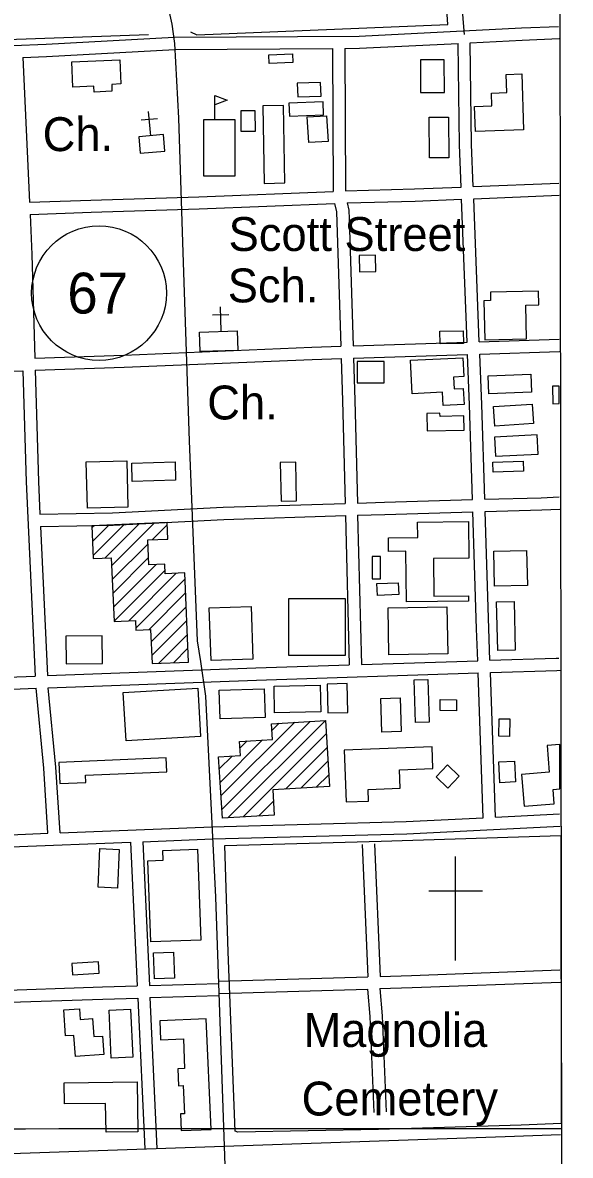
# Model space of a CAD drawing. Extents: x 3297716 to 3335574, y 688621 to 713991.
# Drawn here: x 3332031 to 3333373, y 709119 to 711895 of the extents above; entities that cross this region are included whole.
import ezdxf

# ---------------------------------------------------------------- set-up
doc = ezdxf.new("R2010")
doc.units = 0
for name, color, linetype in [('V-BLDG-IDEN', 7, 'Continuous'), ('V-BLDG-OTLN', 7, 'Continuous'), ('V-GRID-FRAM', 7, 'Continuous'), ('V-GRID-MAJR', 7, 'Continuous'), ('V-ROAD-CNTR', 7, 'Continuous'), ('V-ROAD-IDEN', 7, 'Continuous'), ('V-SITE-OTLN', 7, 'Continuous'), ('V-SITE-OTLN-IDEN', 7, 'Continuous'), ('V-TOPO-SHOR', 7, 'Continuous')]:
    doc.layers.add(name, color=color, linetype=linetype)

msp = doc.modelspace()

# ---------------------------------------------------------------- linework, layer by layer
at = {"layer": 'V-BLDG-OTLN'}
for p, q in [((3332502.0429584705, 711656.7566595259), (3332502.0789583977, 711716.756539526)), ((3333345.6502712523, 710961.3230503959), (3333345.587271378, 711004.3419643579)), ((3332200.74856106, 710657.1756586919), (3332205.5395514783, 710661.9676491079)), ((3332202.21855812, 710623.2907264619), (3332242.49847756, 710663.570645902)), ((3332203.68855518, 710589.4057942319), (3332279.45840364, 710665.1746426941)), ((3332232.811496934, 710583.173806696), (3332316.4173297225, 710666.7786394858)), ((3332249.09346437, 710564.0998448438), (3332353.376255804, 710668.3826362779)), ((3332348.124266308, 710627.774717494), (3332384.957192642, 710664.608643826)), ((3332385.08319239, 710629.3787142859), (3332386.427189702, 710630.723711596)), ((3332250.5634614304, 710530.2149126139), (3332338.221286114, 710617.872737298)), ((3332252.034458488, 710496.3299803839), (3332339.692283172, 710583.987805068)), ((3332253.5044555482, 710462.4450481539), (3332358.48824558, 710567.4288381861)), ((3332254.9744526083, 710428.5601159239), (3332380.050202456, 710553.635865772)), ((3332291.027380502, 710429.2571145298), (3332407.5291474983, 710545.758881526)), ((3332308.497345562, 710411.3721503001), (3332428.655105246, 710531.5299099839)), ((3332339.8992827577, 710407.419158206), (3332430.126102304, 710497.6459777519)), ((3332345.751271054, 710377.9152172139), (3332431.5980993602, 710463.7620455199)), ((3332347.2222681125, 710344.031284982), (3332433.0690964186, 710429.878113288)), ((3332363.565235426, 710325.0183230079), (3332434.5410934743, 710395.9951810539)), ((3332400.5241615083, 710326.623319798), (3332436.0120905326, 710362.111248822)), ((3332516.9059287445, 710000.0539729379), (3332697.4595676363, 710180.6086118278)), ((3332518.9429246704, 709966.737039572), (3332735.1184923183, 710182.9116072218)), ((3332533.98789458, 709946.4260801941), (3332772.7764170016, 710185.2146026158)), ((3332641.7226791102, 710160.226652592), (3332659.801642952, 710178.3056164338)), ((3332571.6458192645, 709948.729075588), (3332774.813412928, 710151.896669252)), ((3332514.86793282, 710033.3719063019), (3332618.6927251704, 710137.196698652)), ((3332563.4418356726, 710117.3017384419), (3332581.034800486, 710134.893703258)), ((3333347.022268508, 710017.514938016), (3333346.864268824, 710126.1117208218)), ((3332512.8299368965, 710066.6898396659), (3332543.9018747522, 710097.7617775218)), ((3332674.8956127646, 710016.6229398), (3332776.8514088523, 710118.578735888)), ((3332712.553537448, 710018.925935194), (3332778.888404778, 710085.2608025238)), ((3332750.211462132, 710021.2279305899), (3332780.9254007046, 710051.94286916)), ((3332609.304743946, 709951.032070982), (3332645.3836717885, 709987.1109988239)), ((3332646.9626686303, 709953.335066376), (3332647.4216677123, 709953.7940654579))]:
    msp.add_line(p, q, dxfattribs=at)
for points in [[(3332635.138692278, 711794.9013832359), (3332634.345693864, 711816.3483403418), (3332692.13757828, 711818.483336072), (3332692.930576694, 711797.037378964)], [(3332151.1546602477, 711798.532375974), (3332268.8854247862, 711803.777365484), (3332271.515419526, 711744.7504835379), (3332249.159464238, 711743.75448553), (3332249.9154627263, 711726.7895194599), (3332205.862550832, 711724.8265233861), (3332205.2095521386, 711739.4714940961), (3332153.889654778, 711737.183498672)], [(3333005.929950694, 711723.9655251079), (3333064.0278344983, 711724.041524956), (3333063.9228347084, 711803.50436603), (3333005.824950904, 711803.4283661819)], [(3333258.0404464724, 711631.8627093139), (3333140.3086819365, 711628.0087170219), (3333138.2926859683, 711689.6145938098), (3333180.5346014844, 711690.9975910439), (3333179.513603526, 711722.1615287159), (3333216.958528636, 711723.387526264), (3333215.4925315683, 711768.15943672), (3333253.5374554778, 711769.4064342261)], [(3332703.800554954, 711746.3704802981), (3332704.79255297, 711713.1245467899), (3332761.8924387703, 711714.828543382), (3332760.900440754, 711748.0744768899)], [(3332502.0789583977, 711716.756539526), (3332532.071898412, 711705.187562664), (3332502.064958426, 711693.6545857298)], [(3332565.8318308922, 711628.8367153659), (3332601.260760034, 711629.0237149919), (3332601.0007605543, 711678.7266155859), (3332565.5718314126, 711678.540615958)], [(3332622.548717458, 711501.1199707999), (3332673.520615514, 711502.051968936), (3332670.0506224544, 711691.800589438), (3332619.0787243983, 711690.868591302)], [(3332768.349425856, 711669.3766342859), (3332767.035428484, 711701.131570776), (3332683.10759634, 711697.6585777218), (3332684.4215937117, 711665.902641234)], [(3332473.9310146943, 711519.446934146), (3332551.641859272, 711519.3999342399), (3332551.7248591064, 711656.726659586), (3332474.014014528, 711656.773659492)], [(3332731.766499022, 711600.98977106), (3332727.84250687, 711663.77464549), (3332775.2024121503, 711666.73463957), (3332779.126404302, 711603.9497651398)], [(3333075.258812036, 711563.8538453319), (3333028.0419064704, 711563.4768460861), (3333027.2489080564, 711662.9146472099), (3333074.468813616, 711663.2906464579)], [(3332379.470203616, 711580.0858128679), (3332376.0442104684, 711620.4367321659), (3332315.332331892, 711615.281742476), (3332318.75832504, 711574.9308231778)], [(3332895.458171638, 711324.8963232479), (3332855.4662516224, 711324.0523249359), (3332856.3102499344, 711284.061404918), (3332896.3011699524, 711284.9044032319)], [(3333162.945636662, 711117.4427381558), (3333265.5444314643, 711119.88573327), (3333263.57143541, 711202.7335675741), (3333295.542371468, 711203.494566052), (3333294.738373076, 711237.253498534), (3333176.748609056, 711234.443504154), (3333177.23660808, 711213.963545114), (3333160.653641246, 711213.5685459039)], [(3332465.7560310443, 711088.7207956), (3332464.0810343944, 711136.689699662), (3332556.879848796, 711139.9306931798), (3332558.5548454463, 711091.9617891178)], [(3333054.013854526, 711107.511758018), (3333053.36685582, 711138.81569541), (3333110.3177419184, 711139.993693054), (3333110.964740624, 711108.689755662)], [(3332981.2270001, 711067.7348375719), (3333109.575743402, 711073.6678257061), (3333111.7027391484, 711027.643917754), (3333086.493789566, 711026.478920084), (3333087.83178689, 710997.523977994), (3333110.4947415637, 710998.5709758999), (3333112.30673794, 710959.344054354), (3333061.284839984, 710956.9870590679), (3333059.802842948, 710989.067994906), (3332985.019992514, 710985.6140018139)], [(3332916.3171299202, 711012.729947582), (3332916.2511300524, 711064.526843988), (3332850.2022621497, 711064.4428441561), (3332850.2682620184, 711012.6459477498)], [(3333173.202616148, 710985.1410027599), (3333171.350619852, 711029.6269137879), (3333275.6544112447, 711033.9679051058), (3333277.5064075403, 710989.4819940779)], [(3333279.0844043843, 710960.4670521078), (3333282.349397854, 710912.8921472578), (3333187.92158671, 710906.4111602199), (3333184.65659324, 710953.9860650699)], [(3333022.1379182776, 710894.7841834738), (3333112.752737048, 710896.74617955), (3333112.0067385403, 710931.2111106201), (3333053.3938557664, 710929.9421131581), (3333053.224856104, 710937.7480975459), (3333021.222920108, 710937.055098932)], [(3333186.504589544, 710879.2782144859), (3333189.033584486, 710832.299308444), (3333294.12137431, 710837.9572971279), (3333291.592379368, 710884.9362031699)], [(3332288.846384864, 710707.8845572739), (3332189.8615828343, 710705.343562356), (3332186.9555886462, 710818.5253359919), (3332285.9403906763, 710821.06633091)], [(3332404.4631536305, 710818.560335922), (3332405.827150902, 710773.7294255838), (3332299.612363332, 710770.499432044), (3332298.24836606, 710815.3293423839)], [(3332664.3696338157, 710722.1485287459), (3332702.256558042, 710722.988527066), (3332700.14256227, 710818.2653365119), (3332662.2556380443, 710817.424338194)], [(3333183.7495950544, 710793.3473863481), (3333182.89659676, 710817.9513371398), (3333257.03644848, 710820.5223319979), (3333257.889446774, 710795.918381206)], [(3332437.4840875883, 710328.2273165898), (3332427.9981065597, 710546.6478797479), (3332380.4432016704, 710544.582883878), (3332379.412203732, 710568.33683637), (3332340.444281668, 710566.6458397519), (3332337.811286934, 710627.3277183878), (3332386.4831895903, 710629.439714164), (3332384.734193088, 710669.743633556), (3332200.549561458, 710661.7506495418), (3332204.01355453, 710581.923809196), (3332248.236466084, 710583.842805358), (3332255.012452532, 710427.694117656), (3332307.689347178, 710429.9801130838), (3332308.7273451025, 710406.066160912), (3332344.462273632, 710407.61715781), (3332348.0762664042, 710324.3463243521)], [(3333037.10688834, 710581.50181004), (3333038.123886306, 710489.50199404), (3333123.124716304, 710490.4419921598), (3333123.267716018, 710477.4320181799), (3332970.963020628, 710475.7450215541), (3332969.59202337, 710599.5797738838), (3332927.453107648, 710599.113774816), (3332927.0801083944, 710632.6927076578), (3332998.6829651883, 710633.4867060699), (3332998.2649660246, 710671.1586307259), (3333123.0357164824, 710672.539627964), (3333124.0337144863, 710582.4648081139)], [(3333186.8975887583, 710513.7529455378), (3333185.0055925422, 710600.057772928), (3333265.4174317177, 710601.8207694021), (3333267.3094279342, 710515.5159420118)], [(3332907.9401466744, 710586.524799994), (3332886.894188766, 710586.5048000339), (3332886.950188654, 710531.738909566), (3332907.996146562, 710531.759909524)], [(3332900.121162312, 710491.5899898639), (3332899.016164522, 710520.6309317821), (3332951.0980603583, 710522.6139278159), (3332952.2030581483, 710493.572985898)], [(3332820.731321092, 710344.1172848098), (3332683.2765960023, 710344.3002844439), (3332683.4625956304, 710483.7620055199), (3332820.91732072, 710483.5790058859)], [(3332594.9897725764, 710335.4013022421), (3332492.5419774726, 710332.048308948), (3332488.329985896, 710460.7450515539), (3332590.7777810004, 710464.098044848)], [(3332928.180106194, 710345.7152816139), (3332926.275110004, 710460.884051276), (3333070.2688220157, 710463.2660465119), (3333072.173818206, 710348.09727685)], [(3333191.84157887, 710475.793021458), (3333234.847492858, 710476.831019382), (3333237.732487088, 710357.229258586), (3333194.7265731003, 710356.19226066)], [(3332137.646687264, 710323.6093258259), (3332226.4445096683, 710324.2803244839), (3332225.929510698, 710392.466188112), (3332137.1316882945, 710391.7951894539)], [(3332460.18804218, 710263.8384453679), (3332466.980028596, 710145.49768205), (3332284.29339397, 710135.0127030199), (3332277.5014075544, 710253.3534663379)], [(3332622.7637170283, 710262.7524475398), (3332625.016712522, 710192.55758793), (3332514.869932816, 710189.022595), (3332512.616937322, 710259.2174546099)], [(3332759.9924425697, 710271.9214292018), (3332761.40243975, 710206.4295601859), (3332648.3806657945, 710203.995565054), (3332646.9696686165, 710269.486434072)], [(3332779.015404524, 710203.68256568), (3332827.636307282, 710204.8975632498), (3332825.8723108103, 710275.5304219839), (3332777.2494080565, 710274.3164244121)], [(3332990.24698206, 710284.6034038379), (3333023.3689158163, 710285.5914018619), (3333026.4889095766, 710181.0336109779), (3332993.36697582, 710180.045612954)], [(3332908.051146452, 710239.0144950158), (3332955.4560516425, 710240.438492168), (3332957.9360466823, 710157.943657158), (3332910.530141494, 710156.5196600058)], [(3333053.84185487, 710209.5585539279), (3333054.188854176, 710236.3845002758), (3333094.00177455, 710235.868501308), (3333093.6547752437, 710209.04255496)], [(3332772.7764170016, 710185.2146026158), (3332782.68239719, 710023.2139266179), (3332643.6956751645, 710014.714943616), (3332647.4476676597, 709953.3650663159), (3332520.236922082, 709945.585081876), (3332511.0529404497, 710095.7527815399), (3332564.5598334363, 710099.0247749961), (3332562.435837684, 710133.7567055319), (3332643.040676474, 710138.6856956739), (3332640.6886811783, 710177.136618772)], [(3333223.355515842, 710145.9626811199), (3333197.46156763, 710146.4026802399), (3333198.189566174, 710189.2495945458), (3333224.0835143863, 710188.8095954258)], [(3333033.988894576, 710120.3967322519), (3332818.3773258, 710112.106748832), (3332823.24731606, 709985.447002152), (3332878.5542054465, 709987.5739978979), (3332877.45720764, 710016.10794083), (3332956.076050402, 710019.130934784), (3332954.35705384, 710063.836845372), (3333036.042890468, 710066.9778390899)], [(3332382.884196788, 710093.5447859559), (3332119.857722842, 710082.356808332), (3332122.0667184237, 710030.4209122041), (3332185.9405906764, 710033.13790677), (3332185.191592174, 710050.7478715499), (3332384.3441938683, 710059.2188546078)], [(3333043.685875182, 710047.0838788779), (3333072.55181745, 710019.39293426), (3333100.242762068, 710048.2578765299), (3333071.377819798, 710075.9488211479)], [(3333238.6774851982, 710034.593903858), (3333199.973562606, 710032.6239077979), (3333197.39156777, 710083.33780637), (3333236.095490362, 710085.3078024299)], [(3332267.860426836, 709869.05823493), (3332263.6414352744, 709774.177424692), (3332215.9745306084, 709776.2974204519), (3332220.19352217, 709871.1782306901)], [(3332459.4000437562, 709869.649233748), (3332467.845026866, 709646.926679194), (3332344.882272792, 709642.26368852), (3332337.3292878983, 709841.4572901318), (3332375.4422116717, 709842.902287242), (3332374.5492134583, 709866.4312401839)], [(3332402.914156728, 709553.3998662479), (3332353.859254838, 709551.771869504), (3332351.745259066, 709615.531741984), (3332400.7991609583, 709617.15873873)], [(3332152.94865666, 709562.0668489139), (3332218.396525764, 709565.8758412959), (3332216.8025289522, 709593.270786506), (3332151.3546598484, 709589.462794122)], [(3332230.027502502, 709366.8162394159), (3332160.4026417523, 709362.0172490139), (3332156.866648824, 709413.3241464), (3332136.4236897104, 709411.9151492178), (3332132.0226985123, 709475.7630215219), (3332170.327621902, 709478.4030162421), (3332172.1276183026, 709452.2850684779), (3332202.394557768, 709454.371064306), (3332205.430551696, 709410.3151524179), (3332226.929508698, 709411.7961494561)], [(3332248.2434660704, 709357.463258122), (3332242.754477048, 709475.0640229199), (3332295.0993723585, 709477.507018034), (3332300.58836138, 709359.9062532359)], [(3332492.6829771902, 709183.1636067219), (3332480.7670010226, 709453.961065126), (3332366.7312290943, 709448.9430751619), (3332368.7762250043, 709402.4741680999), (3332424.6881131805, 709404.935163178), (3332427.895106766, 709332.0793088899), (3332411.2251401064, 709331.3453103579), (3332413.0481364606, 709289.9323931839), (3332424.240114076, 709290.4253921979), (3332427.278108, 709221.465530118), (3332417.4271277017, 709221.0315309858), (3332419.2381240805, 709179.927613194)], [(3332311.452339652, 709299.47937409), (3332313.11833632, 709177.312618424), (3332235.29849196, 709176.2516205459), (3332234.336493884, 709246.8334793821), (3332133.4076957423, 709245.4574821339), (3332132.7046971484, 709297.042378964)]]:
    msp.add_lwpolyline(points, close=True, dxfattribs=at)
for points in [[(3333345.587271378, 711004.3419643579), (3333329.28630398, 711004.2489645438), (3333329.532303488, 710961.23105058), (3333345.6502712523, 710961.3230503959)], [(3333346.864268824, 710126.1117208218), (3333315.6743312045, 710123.5537259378), (3333321.038320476, 710058.1378567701), (3333253.3264559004, 710052.585867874), (3333259.687443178, 709975.0010230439), (3333333.153296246, 709981.0240109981), (3333330.274302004, 710016.1419407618), (3333347.022268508, 710017.514938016)]]:
    msp.add_lwpolyline(points, dxfattribs=at)
at = {"layer": 'V-GRID-FRAM'}
msp.add_lwpolyline([(3301838.482, 712184.219), (3333346.191, 712216.2980000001), (3333372.64, 694031.528), (3301849.062, 693999.433), (3301838.482, 712184.219)], dxfattribs=at)
at = {"layer": 'V-GRID-MAJR'}
msp.add_spline([(3301840.245, 709153.404), (3307091.973, 709156.841), (3312343.699, 709161.042), (3317595.4250000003, 709166.008), (3322847.151, 709171.736), (3328098.875, 709178.229), (3333350.598, 709185.486), (3333350.599, 709185.486)], degree=3, dxfattribs=at)
at = {"layer": 'V-ROAD-CNTR'}
for points in [[(3332324.382313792, 712218.131536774), (3332333.8082949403, 712169.27363449), (3332362.980236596, 712041.49389005), (3332396.2801699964, 711891.4481901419), (3332403.261156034, 711844.031284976)], [(3333087.478787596, 712218.90853522), (3333094.8897727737, 712117.1447387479), (3333109.2857439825, 711904.1891646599), (3333112.276738, 711865.8632413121)], [(3332403.15815624, 711859.031254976), (3332855.120252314, 711862.13424877), (3333252.9594566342, 711881.9182092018), (3333343.7042751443, 711885.692201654)], [(3332008.216946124, 711838.786295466), (3332088.3697858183, 711841.970289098), (3332402.44815766, 711859.00925502)], [(3332403.261156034, 711844.031284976), (3332413.176136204, 711661.0016510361), (3332423.1361162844, 711331.387310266), (3332439.252084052, 710870.0912328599), (3332458.9500446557, 710379.9562131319), (3332467.0160285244, 710329.3553143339), (3332478.8110049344, 710244.9714831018), (3332503.5449554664, 709751.8944692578), (3332531.5458994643, 708954.48506408), (3332566.055830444, 708059.175854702), (3332586.9097887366, 707517.861937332), (3332606.449749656, 706929.3791143)], [(3332820.1053223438, 711831.893309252), (3332855.968250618, 711832.140308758), (3333097.564767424, 711844.15428473)], [(3333104.9217527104, 711492.077988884), (3333100.8887607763, 711595.606781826), (3333097.564767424, 711844.15428473)], [(3333127.5487074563, 711845.64428175), (3333254.327453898, 711851.948269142), (3333344.9502726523, 711855.718261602)], [(3333134.8966927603, 711493.3069864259), (3333130.880700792, 711596.390780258), (3333127.5487074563, 711845.64428175)], [(3332031.2908999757, 711809.6793536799), (3332089.777783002, 711812.0023490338), (3332404.074154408, 711829.0533149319)], [(3332403.364155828, 711829.031314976), (3332790.1063823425, 711831.687309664)], [(3332790.10738234, 711831.6883096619), (3332791.6773792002, 711481.396010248)], [(3332820.106322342, 711831.893309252), (3332821.6693192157, 711483.1800066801)], [(3332031.291899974, 711809.680353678), (3332047.736867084, 711455.0760628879)], [(3332821.6693192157, 711483.1790066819), (3332991.2929799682, 711487.4209981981), (3333104.9217527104, 711492.0789888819)], [(3333134.8966927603, 711493.3069864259), (3333344.27127401, 711501.8889692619)], [(3332047.7358670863, 711455.0760628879), (3332198.202566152, 711460.167052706), (3332462.512037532, 711468.3020364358), (3332791.6773792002, 711481.396010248)], [(3332825.6383112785, 711453.2690665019), (3332992.2829779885, 711457.437058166), (3333106.0897503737, 711462.1010488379)], [(3333119.734723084, 711111.8797492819), (3333106.0897503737, 711462.1010488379)], [(3333136.064690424, 711463.3300463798), (3333345.499271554, 711471.9150292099)], [(3333149.7196631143, 711112.853747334), (3333136.064690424, 711463.329046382)], [(3332049.1268643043, 711425.1051228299), (3332199.170564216, 711430.183112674), (3332463.570035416, 711438.3200964), (3332795.0153725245, 711451.5040700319)], [(3332795.2033721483, 711451.549069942), (3332799.9993625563, 711431.5041100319), (3332810.365341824, 711101.828769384)], [(3332825.6383112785, 711453.2690665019), (3332829.88730278, 711435.506102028), (3332830.545301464, 711414.5921438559)], [(3332049.1268643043, 711425.106122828), (3332053.7038551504, 711326.4143202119), (3332060.924840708, 711073.1048268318)], [(3332830.545301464, 711414.5921438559), (3332840.3492818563, 711102.802767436)], [(3332060.9238407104, 711073.1048268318), (3332278.732405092, 711080.3328123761), (3332739.323483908, 711099.5197740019), (3332810.364341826, 711101.8277693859)], [(3332840.3492818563, 711102.802767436), (3333119.734723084, 711111.88074928)], [(3333149.718663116, 711112.85574733), (3333344.9552726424, 711119.199734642)], [(3332061.777839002, 711043.1158868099), (3332279.8544028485, 711050.3528723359), (3332740.435481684, 711069.539833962), (3332811.30733994, 711071.842829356)], [(3332811.30733994, 711071.8438293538), (3332814.529333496, 710969.3860342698), (3332820.9433206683, 710716.87653929)], [(3332841.291279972, 711072.8168274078), (3333120.90172075, 711081.9038092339)], [(3332841.2922799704, 711072.817827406), (3332844.51727352, 710970.2380325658), (3332850.9292606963, 710717.808537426)], [(3333133.01669652, 710726.1005208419), (3333125.728711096, 710958.0360569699), (3333120.902720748, 711081.9028092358)], [(3333150.885660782, 711082.877807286), (3333345.929270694, 711089.2157946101)], [(3333163.0036365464, 710726.96651911), (3333155.7106511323, 710959.092054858), (3333150.887660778, 711082.8768072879)], [(3331673.905614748, 711029.602913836), (3331947.0100685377, 711039.3078944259), (3332031.7948989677, 711042.1208887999)], [(3332031.795898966, 711042.1228887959), (3332039.570883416, 710769.3574343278), (3332061.6098393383, 710293.765385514)], [(3332061.779838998, 711043.116886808), (3332069.5508234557, 710770.4794320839), (3332073.2708160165, 710690.1985926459)], [(3332073.2718160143, 710690.1975926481), (3332251.5804593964, 710693.6995856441), (3332522.481917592, 710707.5955578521), (3332820.94232067, 710716.8755392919)], [(3332850.9272607, 710717.808537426), (3332917.2611280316, 710719.8705333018), (3333133.015696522, 710726.10152084)], [(3333163.0036365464, 710726.96651911), (3333301.45635964, 710730.9645111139), (3333345.415271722, 710732.69150766)], [(3332074.660813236, 710660.218652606), (3332252.644457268, 710663.715645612), (3332523.715915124, 710677.6196178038), (3332821.704319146, 710686.885599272)], [(3332821.704319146, 710686.885599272), (3332830.995300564, 710321.116330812)], [(3332851.6902591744, 710687.8175974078), (3332918.1611262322, 710689.8845932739), (3333133.9576946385, 710696.115580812)], [(3332851.6902591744, 710687.8185974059), (3332860.979240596, 710322.0973288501)], [(3333145.740671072, 710331.4073102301), (3333142.964676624, 710409.4661541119), (3333133.9586946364, 710696.1145808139)], [(3333163.945634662, 710696.9815790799), (3333302.4783575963, 710700.9825710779), (3333346.5932693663, 710702.715567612)], [(3333175.7256111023, 710332.3883082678), (3333172.9486166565, 710410.4701521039), (3333163.945634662, 710696.9815790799)], [(3332074.660813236, 710660.2206526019), (3332091.590779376, 710294.8673833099)], [(3332091.589779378, 710294.866383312), (3332602.6167573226, 710313.648345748), (3332830.9943005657, 710321.116330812)], [(3332860.978240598, 710322.096328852), (3333145.740671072, 710331.4083102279)], [(3333175.723611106, 710332.3883082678), (3333338.333285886, 710337.7052976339), (3333344.847272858, 710338.0172970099)], [(3331701.1855601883, 710281.02741099), (3331904.705153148, 710287.998397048), (3332061.6088393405, 710293.7643855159)], [(3332093.907774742, 710264.931443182), (3332603.658755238, 710283.6664057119), (3333146.80666894, 710301.4263701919)], [(3333159.419643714, 709946.7980794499), (3333146.8076689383, 710301.4263701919)], [(3333176.7906089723, 710302.4073682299), (3333339.54128347, 710307.7293575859), (3333348.309265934, 710308.149356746)], [(3333189.385583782, 709948.2820764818), (3333176.79160897, 710302.4073682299)], [(3331720.6905211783, 710251.6774696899), (3331905.7691510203, 710258.0164570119), (3332063.875834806, 710263.82744539)], [(3332093.0287765, 709908.7051556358), (3332082.6527972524, 710068.2408365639), (3332063.875834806, 710263.82744539)], [(3332123.014716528, 709909.89815325), (3332112.55873744, 710070.648831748), (3332093.907774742, 710264.9304431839)], [(3332495.226972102, 709924.7011236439), (3332970.670021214, 709937.4460981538), (3333159.418643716, 709946.7970794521)], [(3333189.383583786, 709948.2820764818), (3333346.392269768, 709956.0610609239)], [(3331737.8964867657, 709896.2351805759), (3332001.09896036, 709905.050162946), (3332093.027776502, 709908.7061556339)], [(3332123.0127165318, 709909.8991532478), (3332495.0329724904, 709924.694123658)], [(3332496.0309704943, 709894.711183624), (3332971.814018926, 709907.466158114), (3333347.8762668, 709926.097120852)], [(3331931.317099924, 709872.696227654), (3332002.196958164, 709875.0702229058), (3332295.4773716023, 709886.7341995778)], [(3332295.4783716, 709886.7351995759), (3332311.656339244, 709534.929903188)], [(3332325.4543116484, 709887.9261971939), (3332496.224970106, 709894.71818361)], [(3332325.455311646, 709887.927197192), (3332341.647279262, 709535.826901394)], [(3332863.076236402, 709881.4392101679), (3332876.756209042, 709557.0388589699)], [(3332893.0501764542, 709882.70320764), (3332906.744149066, 709557.952857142)], [(3332906.744149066, 709557.952857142), (3332983.963994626, 709560.3058524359), (3333347.123268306, 709574.0108250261)], [(3332341.6452792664, 709535.8259013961), (3332511.0329404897, 709540.8888912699)], [(3332510.84794086, 709545.8858812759), (3332876.756209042, 709557.0388589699)], [(3332905.911150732, 709527.912917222), (3332984.9859925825, 709530.3239124), (3333348.255266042, 709544.0328849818)], [(3331947.8190669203, 709522.7669275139), (3332226.4125097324, 709532.3819082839), (3332311.656339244, 709534.929903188)], [(3332511.761939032, 709515.899941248), (3332875.880210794, 709526.9979190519)], [(3332875.880210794, 709526.9979190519), (3332881.6021993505, 709459.720053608), (3332891.704179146, 709224.68452368)], [(3332905.911150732, 709527.912917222), (3332911.548139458, 709461.6360497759), (3332921.6761192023, 709225.9725211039)], [(3331949.665063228, 709492.812987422), (3332227.3785078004, 709502.397968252), (3332313.0343364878, 709504.957963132)], [(3332313.035336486, 709504.95896313), (3332330.044302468, 709135.0897028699)], [(3332343.02327651, 709505.8539613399), (3332511.928938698, 709510.9029512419)], [(3332343.025276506, 709505.8559613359), (3332360.012242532, 709136.467700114)], [(3329452.280058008, 709047.3708783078), (3330044.779873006, 709049.7498735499), (3331384.23519409, 709103.0797668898), (3333213.0345364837, 709165.3206424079), (3333348.255266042, 709170.251632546)]]:
    msp.add_lwpolyline(points, dxfattribs=at)
at = {"layer": 'V-ROAD-IDEN'}
msp.add_circle((3332218.1321222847, 711232.1917156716), 165.00000000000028, dxfattribs=at)
msp.add_circle((3332218.1321222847, 711232.1917156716), 165.00000000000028, dxfattribs=at)
at = {"layer": 'V-SITE-OTLN'}
for p, q in [((3332344.7122731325, 711617.7767374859), (3332339.636283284, 711677.5616179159)), ((3332361.2572400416, 711659.3246543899), (3332321.400319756, 711655.9416611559)), ((3332536.1538902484, 711179.231614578), (3332496.1779702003, 711177.8356173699)), ((3332517.561927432, 711138.5576959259), (3332515.4679316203, 711198.520576)), ((3332909.4574741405, 709889.3550258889), (3333349.276360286, 709903.1569216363)), ((3333349.276360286, 709903.1569216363), (3333349.55535662, 709903.1651277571)), ((3333349.55535662, 709903.1651277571), (3333350.581398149, 709197.7195829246)), ((3332526.424480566, 709878.8773179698), (3332909.4574741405, 709889.3550258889)), ((3332534.4599099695, 709618.2698922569), (3332526.424480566, 709878.8773179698)), ((3333091.5447794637, 709596.4837800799), (3333091.5447794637, 709851.45327014)), ((3333157.403647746, 709766.4714401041), (3333025.6609112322, 709766.4714401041)), ((3332551.654040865, 709178.4025358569), (3332534.4599099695, 709618.2698922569)), ((3332902.4811366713, 709183.1639101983), (3332558.4607752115, 709176.2587212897)), ((3333252.031142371, 709193.4153930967), (3332902.4811366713, 709183.163910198)), ((3333350.581398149, 709197.7195829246), (3333252.031142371, 709193.4153930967)), ((3332558.4607752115, 709176.2587212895), (3332551.654040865, 709178.4025358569))]:
    msp.add_line(p, q, dxfattribs=at)
at = {"layer": 'V-TOPO-SHOR'}
msp.add_line((3332339.467482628, 711864.887144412), (3331993.4758108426, 711853.0245728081), dxfattribs=at)
msp.add_lwpolyline([(3332442.2764365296, 711872.7955254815), (3332458.0931986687, 711864.887144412), (3333072.969826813, 711890.5893828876), (3333055.1759694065, 712153.5430534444)], dxfattribs=at)

# ---------------------------------------------------------------- texts
at = {"layer": 'V-BLDG-IDEN'}
msp.add_text('Scott Street', height=82.99983200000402, dxfattribs=at).set_placement((3332535.5122749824, 711335.4096708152))
msp.add_text('Sch.', height=82.99983200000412, rotation=0.021080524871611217, dxfattribs=at).set_placement((3332533.4313869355, 711209.4633133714))
at = {"layer": 'V-ROAD-IDEN'}
msp.add_text('67', height=100.00000200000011, rotation=0.058340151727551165, dxfattribs=at).set_placement((3332140.624073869, 711182.1127688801))
at = {"layer": 'V-SITE-OTLN-IDEN'}
for p in [(3332080.0708024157, 711580.1198128), (3332483.2356085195, 710922.5889522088)]:
    msp.add_text('Ch.', height=82.99983200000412, rotation=0.021080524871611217, dxfattribs=at).set_placement(p)
for s, p in [('Magnolia', (3332719.010524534, 709385.005203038)), ('Cemetery', (3332714.350533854, 709217.098538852))]:
    msp.add_text(s, height=82.99983200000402, dxfattribs=at).set_placement(p)

doc.saveas('drawing.dxf')
